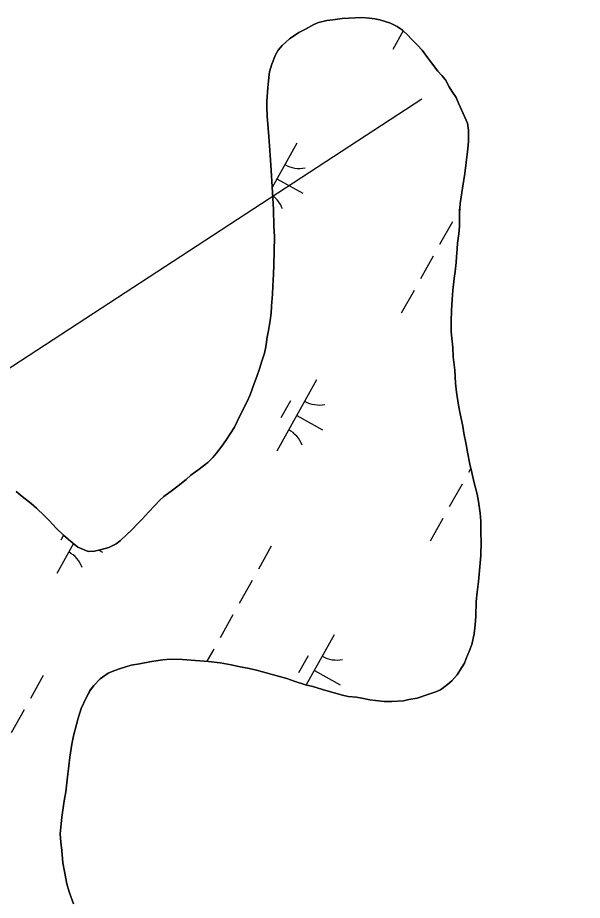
# Model space of a CAD drawing. Extents: x 3923531 to 3943530, y 207391 to 229799.
# Drawn here: x 3939365 to 3939710, y 222683 to 223222 of the extents above; entities that cross this region are included whole.
import ezdxf

# ---------------------------------------------------------------- set-up
doc = ezdxf.new("R2010")
doc.units = 0
for name, color, linetype in [('V-TOPO-SHOR', 7, 'Continuous'), ('V-UTIL-LINE', 7, 'Continuous'), ('V-WETL-SWMP', 7, 'Continuous')]:
    doc.layers.add(name, color=color, linetype=linetype)

msp = doc.modelspace()

# ---------------------------------------------------------------- linework, layer by layer
at = {"layer": 'V-TOPO-SHOR'}
for points in [[(3939600.23, 223214.53), (3939597.07, 223216.78), (3939592.97, 223218.91), (3939586.45, 223220.85), (3939583.29, 223221.44), (3939580.17, 223221.91), (3939575.43, 223222.21), (3939567.38, 223221.89), (3939563.46, 223221.74), (3939557.68, 223220.83), (3939553.95, 223220.56), (3939549.03, 223219.16), (3939546, 223218.01), (3939540.96, 223215.15), (3939536.92, 223213.11), (3939531.27, 223209.23), (3939526.64, 223205.16), (3939524.23, 223202.32), (3939522.62, 223199.48), (3939520.43, 223193.8), (3939519.04, 223189.14), (3939518.65, 223185.7), (3939517.88, 223179.42), (3939517.31, 223171.13), (3939517.33, 223167.68), (3939517.56, 223161.82), (3939517.99, 223157.17), (3939518.64, 223149.68), (3939519.07, 223144.02), (3939519.31, 223138.16), (3939519.96, 223129.06), (3939520.62, 223118.95), (3939521.06, 223112.07), (3939521.51, 223104.99), (3939521.56, 223094.88), (3939522, 223088.61), (3939521.85, 223079.3), (3939521.69, 223071), (3939521.51, 223065.54), (3939520.94, 223058.25), (3939520.77, 223053.39), (3939520.2, 223046.11), (3939520.02, 223041.66), (3939519.44, 223037.2), (3939518.46, 223031.13), (3939517.67, 223027.08), (3939516.69, 223021.21), (3939515.9, 223017.36), (3939514.11, 223011.89), (3939513.11, 223008.44), (3939511.32, 223002.97), (3939509.73, 222998.71), (3939507.13, 222991.82), (3939504.93, 222986.95), (3939501.13, 222979.45), (3939497.52, 222972.14), (3939492.31, 222964.02), (3939489.9, 222960.57), (3939486.48, 222956.1), (3939484.47, 222953.67), (3939481.25, 222950.61), (3939475.21, 222945.93), (3939470.98, 222942.87), (3939468.16, 222940.23), (3939463.12, 222936.36), (3939459.69, 222933.71), (3939454.45, 222929.83), (3939451.84, 222927.39), (3939449.02, 222924.34), (3939445, 222920.28), (3939441.38, 222916.21), (3939438.76, 222913.57), (3939434.73, 222909.3), (3939431.92, 222906.65), (3939427.89, 222902.99), (3939425.27, 222900.95), (3939420.83, 222898.7), (3939415.58, 222897.26), (3939412.14, 222896.43), (3939408.1, 222896.21), (3939401.81, 222898.8), (3939396.12, 222903.43), (3939393.08, 222906.25), (3939388.6, 222910.47), (3939384.53, 222914.9), (3939381.48, 222917.92), (3939376.6, 222922.75), (3939373.35, 222925.56), (3939367.86, 222929.78), (3939364.2, 222932.8)], [(3939481.65, 222829.1), (3939488.94, 222828.13), (3939495.62, 222826.95), (3939500.08, 222825.96), (3939506.56, 222824.78), (3939511.01, 222823.8), (3939520.54, 222821.01), (3939529.65, 222818.63), (3939534.11, 222817.04), (3939541, 222814.85), (3939545.46, 222813.66), (3939551.34, 222811.87), (3939554.78, 222810.88), (3939558.43, 222809.88), (3939563.7, 222808.5), (3939567.14, 222807.71), (3939572.2, 222807.13), (3939575.44, 222806.54), (3939580.3, 222805.55), (3939583.74, 222805.16), (3939589.01, 222804.58), (3939593.66, 222804.61), (3939600.94, 222805.05), (3939604.17, 222805.88), (3939609.23, 222806.71), (3939615.69, 222808.77), (3939620.54, 222810.42), (3939623.57, 222811.64), (3939627.8, 222814.9), (3939630.42, 222817.14), (3939633.63, 222820.8), (3939635.24, 222823.44), (3939638.05, 222827.91), (3939639.24, 222830.75), (3939641.24, 222835.81), (3939642.64, 222839.46), (3939644.02, 222845.94), (3939644.6, 222851.41), (3939644.98, 222856.67), (3939645.33, 222865.58), (3939645.91, 222871.45), (3939646.69, 222877.92), (3939647.26, 222884.61), (3939648.22, 222893.71), (3939648.38, 222902.01), (3939648.15, 222907.47), (3939648.11, 222914.75), (3939647.68, 222919.61), (3939646.63, 222926.68), (3939645.8, 222931.13), (3939643.93, 222939.01), (3939642.69, 222944.47), (3939641.45, 222949.52), (3939640, 222956.79), (3939639.16, 222961.44), (3939637.71, 222968.51), (3939637.08, 222972.76), (3939635.42, 222980.24), (3939634.58, 222985.49), (3939633.33, 222993.58), (3939632.69, 222999.04), (3939632.24, 223006.93), (3939631.19, 223015.01), (3939630.96, 223020.68), (3939630.1, 223030.38), (3939630.06, 223036.86), (3939630.23, 223043.33), (3939630.6, 223050.01), (3939630.98, 223055.88), (3939631.75, 223062.96), (3939632.53, 223067.22), (3939633.11, 223072.68), (3939633.29, 223076.12), (3939633.68, 223080.98), (3939633.86, 223084.42), (3939634.64, 223090.09), (3939635.02, 223094.75), (3939635.18, 223102.84), (3939635.55, 223108.71), (3939636.92, 223118.02), (3939638.29, 223127.13), (3939639.26, 223133.81), (3939640.04, 223140.49), (3939640.61, 223146.45), (3939640.58, 223153.41), (3939639.91, 223157.73), (3939637.25, 223163.62), (3939634.42, 223170), (3939633.07, 223173.35), (3939630.45, 223177.31), (3939628.7, 223179.89), (3939626.49, 223184.2), (3939624.29, 223186.95), (3939621.94, 223189.6), (3939618.02, 223194.72), (3939615.54, 223197.98), (3939612.23, 223202.3), (3939609.39, 223205.32), (3939605.48, 223209.3), (3939603.49, 223211.56), (3939600.23, 223214.53)], [(3939399.28, 222680.98), (3939396.61, 222688.25), (3939395.17, 222693.3), (3939393.71, 222700.78), (3939392.68, 222706.03), (3939392.03, 222713.51), (3939391.4, 222718.57), (3939391.16, 222723.83), (3939392.12, 222733.95), (3939393.49, 222743.87), (3939394.47, 222749.34), (3939395.44, 222756.83), (3939396.41, 222765.33), (3939396.99, 222770.59), (3939398.16, 222778.49), (3939399.14, 222783.55), (3939401.13, 222790.44), (3939402.12, 222794.49), (3939403.91, 222800.37), (3939406.91, 222806.86), (3939409.31, 222811.32), (3939411.73, 222814.37), (3939415.55, 222818.44), (3939420.39, 222821.9), (3939423.82, 222823.34), (3939427.86, 222824.77), (3939434.52, 222826.83), (3939439.58, 222827.67), (3939446.85, 222828.92), (3939453.73, 222829.97), (3939458.58, 222830.4), (3939465.87, 222830.23), (3939476.39, 222829.48), (3939481.65, 222829.1)]]:
    msp.add_lwpolyline(points, dxfattribs=at)
at = {"layer": 'V-UTIL-LINE'}
msp.add_lwpolyline([(3940297.35, 220887.65), (3939616.09, 220942.05), (3938523.14, 221923.93), (3938793.33, 222535.23), (3939068.1, 222817.78), (3939612.08, 223172.66)], dxfattribs=at)
at = {"layer": 'V-WETL-SWMP'}
for p, q in [((3939549.03, 223219.16), (3939553.95, 223220.56)), ((3939553.95, 223220.56), (3939557.68, 223220.82)), ((3939557.68, 223220.82), (3939563.46, 223221.74)), ((3939563.46, 223221.74), (3939567.38, 223221.89)), ((3939567.38, 223221.89), (3939575.43, 223222.21)), ((3939575.43, 223222.21), (3939580.17, 223221.91)), ((3939580.17, 223221.91), (3939583.29, 223221.44)), ((3939583.29, 223221.44), (3939586.44, 223220.85)), ((3939586.44, 223220.85), (3939592.97, 223218.91)), ((3939536.92, 223213.11), (3939540.95, 223215.15)), ((3939540.95, 223215.15), (3939546, 223218.01)), ((3939546, 223218.01), (3939549.03, 223219.16)), ((3939592.97, 223218.91), (3939597.07, 223216.78)), ((3939597.07, 223216.78), (3939600.24, 223214.53)), ((3939531.27, 223209.23), (3939536.92, 223213.11)), ((3939600.69, 223214.12), (3939594.29, 223202.67)), ((3939600.24, 223214.53), (3939603.49, 223211.56)), ((3939603.49, 223211.56), (3939605.48, 223209.3)), ((3939524.23, 223202.32), (3939526.64, 223205.16)), ((3939526.64, 223205.16), (3939531.27, 223209.23)), ((3939605.48, 223209.3), (3939609.39, 223205.32)), ((3939609.39, 223205.32), (3939612.24, 223202.3)), ((3939520.43, 223193.8), (3939522.63, 223199.48)), ((3939522.63, 223199.48), (3939524.23, 223202.32)), ((3939612.24, 223202.3), (3939615.54, 223197.98)), ((3939519.04, 223189.14), (3939520.43, 223193.8)), ((3939615.54, 223197.98), (3939618.02, 223194.72)), ((3939618.02, 223194.72), (3939621.93, 223189.6)), ((3939518.65, 223185.7), (3939519.04, 223189.14)), ((3939621.93, 223189.6), (3939624.3, 223186.94)), ((3939517.88, 223179.42), (3939518.65, 223185.7)), ((3939624.3, 223186.94), (3939626.49, 223184.2)), ((3939626.49, 223184.2), (3939628.7, 223179.89)), ((3939517.31, 223171.12), (3939517.88, 223179.42)), ((3939628.7, 223179.89), (3939630.46, 223177.31)), ((3939630.46, 223177.31), (3939633.07, 223173.35)), ((3939633.07, 223173.35), (3939634.42, 223170)), ((3939517.33, 223167.69), (3939517.31, 223171.12)), ((3939517.56, 223161.82), (3939517.33, 223167.69)), ((3939634.42, 223170), (3939637.25, 223163.62)), ((3939517.99, 223157.17), (3939517.56, 223161.82)), ((3939637.25, 223163.62), (3939639.91, 223157.73)), ((3939518.64, 223149.69), (3939517.99, 223157.17)), ((3939639.91, 223157.73), (3939640.58, 223153.41)), ((3939640.58, 223153.41), (3939640.61, 223146.45)), ((3939519.07, 223144.02), (3939518.64, 223149.69)), ((3939535.78, 223145.53), (3939520.65, 223118.47)), ((3939640.61, 223146.45), (3939640.04, 223140.49)), ((3939519.31, 223138.16), (3939519.07, 223144.02)), ((3939640.04, 223140.49), (3939639.26, 223133.81)), ((3939519.96, 223129.06), (3939519.31, 223138.16)), ((3939519.77, 223132.71), (3939519.71, 223132.59)), ((3939520.62, 223118.94), (3939519.96, 223129.06)), ((3939639.26, 223133.81), (3939638.29, 223127.13)), ((3939523.58, 223123.71), (3939539.3, 223114.93)), ((3939638.29, 223127.13), (3939636.92, 223118.02)), ((3939521.06, 223112.07), (3939520.62, 223118.94)), ((3939636.92, 223118.02), (3939635.55, 223108.71)), ((3939521.51, 223104.99), (3939521.06, 223112.07)), ((3939635.55, 223108.71), (3939635.18, 223102.84)), ((3939521.56, 223094.87), (3939521.51, 223104.99)), ((3939635.37, 223105.85), (3939634.64, 223104.53)), ((3939635.18, 223102.84), (3939635.02, 223094.74)), ((3939630.73, 223097.55), (3939622.93, 223083.58)), ((3939522, 223088.6), (3939521.56, 223094.87)), ((3939635.02, 223094.74), (3939634.64, 223090.09)), ((3939521.84, 223079.3), (3939522, 223088.6)), ((3939634.64, 223090.09), (3939633.86, 223084.42)), ((3939633.68, 223080.98), (3939633.3, 223076.12)), ((3939633.86, 223084.42), (3939633.68, 223080.98)), ((3939521.69, 223071), (3939521.84, 223079.3)), ((3939619.03, 223076.6), (3939611.23, 223062.63)), ((3939633.3, 223076.12), (3939633.11, 223072.68)), ((3939521.51, 223065.54), (3939521.69, 223071)), ((3939633.11, 223072.68), (3939632.53, 223067.22)), ((3939520.94, 223058.25), (3939521.51, 223065.54)), ((3939632.53, 223067.22), (3939631.75, 223062.96)), ((3939631.75, 223062.96), (3939630.98, 223055.88)), ((3939520.2, 223046.11), (3939520.77, 223053.39)), ((3939520.77, 223053.39), (3939520.94, 223058.25)), ((3939607.32, 223055.65), (3939599.52, 223041.68)), ((3939630.98, 223055.88), (3939630.6, 223050.01)), ((3939630.6, 223050.01), (3939630.23, 223043.33)), ((3939520.02, 223041.66), (3939520.2, 223046.11)), ((3939630.23, 223043.33), (3939630.06, 223036.86)), ((3939518.46, 223031.13), (3939519.44, 223037.2)), ((3939519.44, 223037.2), (3939520.02, 223041.66)), ((3939630.06, 223036.86), (3939630.1, 223030.38)), ((3939516.69, 223021.21), (3939517.67, 223027.08)), ((3939517.67, 223027.08), (3939518.46, 223031.13)), ((3939630.1, 223030.38), (3939630.96, 223020.68)), ((3939515.9, 223017.36), (3939516.69, 223021.21)), ((3939514.11, 223011.89), (3939515.9, 223017.36)), ((3939630.96, 223020.68), (3939631.19, 223015.01)), ((3939513.11, 223008.44), (3939514.11, 223011.89)), ((3939631.19, 223015.01), (3939632.25, 223006.93)), ((3939511.32, 223002.97), (3939513.11, 223008.44)), ((3939632.25, 223006.93), (3939632.69, 222999.04)), ((3939509.73, 222998.71), (3939511.32, 223002.97)), ((3939547.79, 223001.1), (3939523.4, 222957.45)), ((3939507.13, 222991.82), (3939509.73, 222998.71)), ((3939632.69, 222999.04), (3939633.33, 222993.58)), ((3939504.93, 222986.95), (3939507.13, 222991.82)), ((3939633.33, 222993.58), (3939634.58, 222985.49)), ((3939501.13, 222979.45), (3939504.93, 222986.95)), ((3939531.79, 222988.27), (3939525.93, 222977.8)), ((3939634.58, 222985.49), (3939635.42, 222980.24)), ((3939497.53, 222972.14), (3939501.13, 222979.45)), ((3939535.6, 222979.27), (3939551.31, 222970.49)), ((3939635.42, 222980.24), (3939637.08, 222972.76)), ((3939637.08, 222972.76), (3939637.71, 222968.51)), ((3939492.31, 222964.02), (3939497.53, 222972.14)), ((3939637.71, 222968.51), (3939639.16, 222961.44)), ((3939489.9, 222960.57), (3939492.31, 222964.02)), ((3939484.47, 222953.66), (3939486.48, 222956.1)), ((3939486.48, 222956.1), (3939489.9, 222960.57)), ((3939639.16, 222961.44), (3939640, 222956.79)), ((3939640, 222956.79), (3939641.45, 222949.52)), ((3939481.25, 222950.61), (3939484.47, 222953.66)), ((3939470.97, 222942.87), (3939475.21, 222945.93)), ((3939475.21, 222945.93), (3939481.25, 222950.61)), ((3939642.04, 222947.1), (3939640.52, 222944.37)), ((3939641.45, 222949.52), (3939642.69, 222944.46)), ((3939463.12, 222936.35), (3939468.16, 222940.23)), ((3939468.16, 222940.23), (3939470.97, 222942.87)), ((3939642.69, 222944.46), (3939643.93, 222939.01)), ((3939459.69, 222933.71), (3939463.12, 222936.35)), ((3939636.62, 222937.39), (3939628.82, 222923.42)), ((3939643.93, 222939.01), (3939645.8, 222931.13)), ((3939364.21, 222932.8), (3939367.86, 222929.78)), ((3939367.86, 222929.78), (3939373.35, 222925.56)), ((3939451.84, 222927.39), (3939454.45, 222929.83)), ((3939454.45, 222929.83), (3939459.69, 222933.71)), ((3939645.8, 222931.13), (3939646.63, 222926.68)), ((3939373.35, 222925.56), (3939376.6, 222922.75)), ((3939445, 222920.28), (3939449.02, 222924.34)), ((3939449.02, 222924.34), (3939451.84, 222927.39)), ((3939646.63, 222926.68), (3939647.68, 222919.61)), ((3939376.6, 222922.75), (3939381.48, 222917.92)), ((3939441.38, 222916.21), (3939445, 222920.28)), ((3939647.68, 222919.61), (3939648.11, 222914.75)), ((3939381.48, 222917.92), (3939384.53, 222914.9)), ((3939384.53, 222914.9), (3939388.6, 222910.47)), ((3939434.74, 222909.3), (3939438.76, 222913.57)), ((3939438.76, 222913.57), (3939441.38, 222916.21)), ((3939624.91, 222916.43), (3939617.11, 222902.47)), ((3939648.11, 222914.75), (3939648.15, 222907.47)), ((3939388.6, 222910.47), (3939393.07, 222906.24)), ((3939431.92, 222906.65), (3939434.74, 222909.3)), ((3939393.2, 222906.13), (3939391.53, 222903.15)), ((3939393.07, 222906.24), (3939396.12, 222903.43)), ((3939396.12, 222903.43), (3939401.81, 222898.8)), ((3939425.27, 222900.95), (3939427.89, 222902.99)), ((3939427.89, 222902.99), (3939431.92, 222906.65)), ((3939648.15, 222907.47), (3939648.38, 222902.01)), ((3939399.15, 222900.97), (3939389, 222882.8)), ((3939401.81, 222898.8), (3939408.1, 222896.21)), ((3939412.14, 222896.43), (3939415.58, 222897.26)), ((3939414.74, 222897.06), (3939416.9, 222895.85)), ((3939415.58, 222897.26), (3939420.83, 222898.7)), ((3939420.83, 222898.7), (3939425.27, 222900.95)), ((3939520.05, 222899.42), (3939512.24, 222885.45)), ((3939648.38, 222902.01), (3939648.22, 222893.71)), ((3939408.1, 222896.21), (3939412.14, 222896.43)), ((3939648.22, 222893.71), (3939647.26, 222884.6)), ((3939647.26, 222884.6), (3939646.68, 222877.92)), ((3939508.34, 222878.47), (3939500.54, 222864.5)), ((3939646.68, 222877.92), (3939645.91, 222871.45)), ((3939645.91, 222871.45), (3939645.33, 222865.58)), ((3939645.33, 222865.58), (3939644.98, 222856.67)), ((3939496.64, 222857.51), (3939488.83, 222843.55)), ((3939644.98, 222856.67), (3939644.6, 222851.41)), ((3939644.6, 222851.41), (3939644.02, 222845.94)), ((3939558.6, 222845.33), (3939541.5, 222814.72)), ((3939644.02, 222845.94), (3939642.64, 222839.46)), ((3939642.64, 222839.46), (3939641.24, 222835.81)), ((3939484.93, 222836.56), (3939480.8, 222829.16)), ((3939542.59, 222832.5), (3939536.74, 222822.02)), ((3939641.24, 222835.81), (3939639.25, 222830.75)), ((3939434.52, 222826.83), (3939427.86, 222824.77)), ((3939439.58, 222827.67), (3939434.52, 222826.83)), ((3939446.85, 222828.92), (3939439.58, 222827.67)), ((3939453.73, 222829.97), (3939446.85, 222828.92)), ((3939458.58, 222830.4), (3939453.73, 222829.97)), ((3939465.86, 222830.23), (3939458.58, 222830.4)), ((3939476.39, 222829.48), (3939465.86, 222830.23)), ((3939481.65, 222829.1), (3939476.39, 222829.48)), ((3939488.94, 222828.13), (3939481.65, 222829.1)), ((3939495.62, 222826.95), (3939488.94, 222828.13)), ((3939500.08, 222825.96), (3939495.62, 222826.95)), ((3939638.05, 222827.91), (3939635.24, 222823.44)), ((3939639.25, 222830.75), (3939638.05, 222827.91)), ((3939420.39, 222821.9), (3939415.55, 222818.44)), ((3939423.82, 222823.34), (3939420.39, 222821.9)), ((3939427.86, 222824.77), (3939423.82, 222823.34)), ((3939506.56, 222824.78), (3939500.08, 222825.96)), ((3939511.01, 222823.8), (3939506.56, 222824.78)), ((3939520.54, 222821.01), (3939511.01, 222823.8)), ((3939546.4, 222823.5), (3939562.12, 222814.72)), ((3939635.24, 222823.44), (3939633.63, 222820.8)), ((3939380.72, 222820.38), (3939372.91, 222806.41)), ((3939415.55, 222818.44), (3939411.73, 222814.37)), ((3939529.65, 222818.63), (3939520.54, 222821.01)), ((3939534.11, 222817.04), (3939529.65, 222818.63)), ((3939541, 222814.85), (3939534.11, 222817.04)), ((3939630.42, 222817.14), (3939627.8, 222814.9)), ((3939633.63, 222820.8), (3939630.42, 222817.14)), ((3939409.32, 222811.32), (3939406.91, 222806.86)), ((3939411.73, 222814.37), (3939409.32, 222811.32)), ((3939545.46, 222813.66), (3939541, 222814.85)), ((3939551.34, 222811.87), (3939545.46, 222813.66)), ((3939554.78, 222810.88), (3939551.34, 222811.87)), ((3939558.43, 222809.88), (3939554.78, 222810.88)), ((3939623.57, 222811.64), (3939620.54, 222810.42)), ((3939627.8, 222814.9), (3939623.57, 222811.64)), ((3939406.91, 222806.86), (3939403.91, 222800.37)), ((3939563.7, 222808.5), (3939558.43, 222809.88)), ((3939567.14, 222807.71), (3939563.7, 222808.5)), ((3939572.2, 222807.13), (3939567.14, 222807.71)), ((3939575.44, 222806.54), (3939572.2, 222807.13)), ((3939580.3, 222805.55), (3939575.44, 222806.54)), ((3939583.74, 222805.16), (3939580.3, 222805.55)), ((3939589.01, 222804.58), (3939583.74, 222805.16)), ((3939604.17, 222805.88), (3939600.94, 222805.05)), ((3939609.23, 222806.71), (3939604.17, 222805.88)), ((3939615.69, 222808.77), (3939609.23, 222806.71)), ((3939620.54, 222810.42), (3939615.69, 222808.77)), ((3939403.91, 222800.37), (3939402.12, 222794.49)), ((3939593.66, 222804.61), (3939589.01, 222804.58)), ((3939600.94, 222805.05), (3939593.66, 222804.61)), ((3939369.01, 222799.43), (3939361.21, 222785.46)), ((3939402.12, 222794.49), (3939401.13, 222790.44)), ((3939401.13, 222790.44), (3939399.14, 222783.55)), ((3939399.14, 222783.55), (3939398.16, 222778.49)), ((3939398.16, 222778.49), (3939396.99, 222770.59)), ((3939396.99, 222770.59), (3939396.41, 222765.33)), ((3939396.41, 222765.33), (3939395.44, 222756.83)), ((3939395.44, 222756.83), (3939394.47, 222749.34)), ((3939394.47, 222749.34), (3939393.49, 222743.87)), ((3939393.49, 222743.87), (3939392.12, 222733.95)), ((3939392.12, 222733.95), (3939391.16, 222723.83)), ((3939391.16, 222723.83), (3939391.4, 222718.57)), ((3939391.4, 222718.57), (3939392.03, 222713.51)), ((3939392.03, 222713.51), (3939392.68, 222706.03)), ((3939392.68, 222706.03), (3939393.71, 222700.78)), ((3939393.71, 222700.78), (3939395.17, 222693.3)), ((3939395.17, 222693.3), (3939396.61, 222688.25)), ((3939396.61, 222688.25), (3939399.28, 222680.98))]:
    msp.add_line(p, q, dxfattribs=at)
for centre, start, end in [((3939537.26, 223147.71), 240.0381, 281.5817), ((3939510.32, 223099.48), 20.0381, 52.8101), ((3939549.27, 223003.27), 240.0381, 281.5817), ((3939522.33, 222955.04), 20.0381, 61.5817), ((3939387.93, 222880.39), 20.0381, 61.5817), ((3939560.08, 222847.5), 240.0381, 281.5817), ((3939533.14, 222799.27), 60.8139, 61.5817)]:
    msp.add_arc(centre, 17.62, start, end, dxfattribs=at)

doc.saveas('drawing.dxf')
